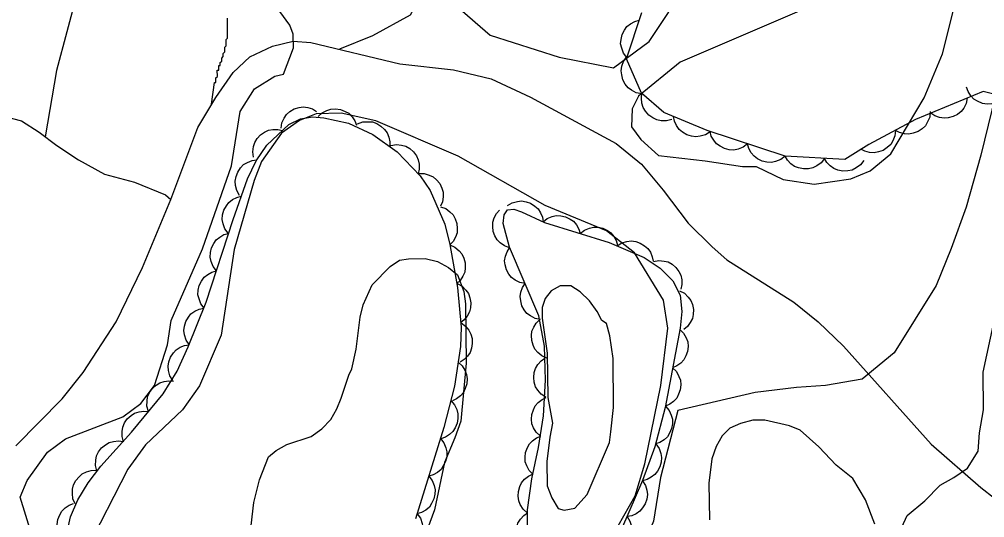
# Model space of a CAD drawing. Extents: x 282461 to 284471, y 5554090 to 5557646.
# Drawn here: x 283716.1 to 283789.6, y 5555244.8 to 5555282.8 of the extents above; entities that cross this region are included whole.
import ezdxf

# ---------------------------------------------------------------- set-up
doc = ezdxf.new("R2010")
doc.units = 0
for name, color, linetype in [('Niveau 1', 7, 'Continuous'), ('Niveau 2', 7, 'Continuous'), ('Niveau 22', 7, 'Continuous'), ('Niveau 44', 7, 'Continuous'), ('Niveau 7', 7, 'Continuous')]:
    doc.layers.add(name, color=color, linetype=linetype)

msp = doc.modelspace()

# ---------------------------------------------------------------- linework, layer by layer
at = {"layer": 'Niveau 1'}
for points in [[(283777.26, 5555284.16), (283766.42, 5555279.51), (283763.25, 5555276.92), (283762.78, 5555275.97), (283762.73, 5555274.6), (283763.44, 5555273.62), (283764.78, 5555272.4), (283768.34, 5555272.01), (283771.18, 5555271.56), (283772.21, 5555271.57), (283774.28, 5555270.58), (283776.63, 5555270.22), (283779.43, 5555270.63), (283780.9, 5555271.25), (283782.45, 5555272.54), (283785, 5555276.8), (283786.39, 5555280.16), (283788.63, 5555289.08)], [(283747, 5555285.91), (283751.96, 5555281.56), (283757.21, 5555279.89), (283761.36, 5555279.08), (283764.07, 5555281.08), (283767.03, 5555285.58)], [(283760.86, 5555242.69), (283763, 5555246.49), (283763.74, 5555248.93), (283764.96, 5555254.89), (283765.49, 5555259.27), (283765.17, 5555261.38), (283762.96, 5555264.99), (283760.82, 5555266.67), (283756.15, 5555268.59), (283749.53, 5555272.35), (283743.27, 5555275.05), (283740.62, 5555275.62), (283738.73, 5555275.58), (283737.46, 5555275.07), (283736.09, 5555274.11), (283734.56, 5555271.95), (283734, 5555270.5), (283732.48, 5555265.25), (283731.5, 5555258.72), (283729.84, 5555254.86), (283728.55, 5555253.04), (283725.73, 5555250.37), (283724.4, 5555248.52), (283721.23, 5555242.34)]]:
    msp.add_lwpolyline(points, dxfattribs=at)
at = {"layer": 'Niveau 2'}
for points in [[(283717.69, 5555241.53), (283716.19, 5555246.38), (283716.74, 5555247.66), (283718.28, 5555249.81), (283719.64, 5555250.83), (283724.02, 5555252.51), (283725.37, 5555253.51), (283726.42, 5555254.88), (283727.4, 5555257.99), (283727.7, 5555259.83), (283730.08, 5555265.29), (283732.28, 5555271.61), (283732.93, 5555275.77), (283734.03, 5555277.49), (283735.57, 5555278.46), (283736.24, 5555278.59), (283736.99, 5555280.6), (283736.97, 5555281.65), (283736.73, 5555282.34), (283734.72, 5555285.11), (283733.76, 5555287.77), (283733.14, 5555291.02), (283733, 5555292.99), (283732.92, 5555304.28)], [(283790.43, 5555276.99), (283789.31, 5555272.44), (283788.19, 5555268.48), (283787.06, 5555265.33), (283785.92, 5555262.52), (283782.72, 5555257.37), (283780.29, 5555255.37), (283777.5, 5555254.88), (283775.28, 5555254.74), (283772.14, 5555254.36), (283766.24, 5555252.99), (283764.93, 5555247.89), (283764.4, 5555244.56), (283762.81, 5555240.71), (283761.96, 5555239.64), (283756.98, 5555234.24), (283754.21, 5555231.75), (283751.69, 5555228.74), (283750.23, 5555226.04), (283749.33, 5555223.43)], [(283733.77, 5555244.24), (283733.98, 5555245.98), (283734.42, 5555247.72), (283735.1, 5555249.47), (283735.68, 5555249.94), (283736.49, 5555250.41), (283738.34, 5555251.01), (283739.15, 5555251.6), (283739.84, 5555252.31), (283740.3, 5555253.12), (283740.64, 5555253.94), (283741.2, 5555255.69), (283741.43, 5555256.15), (283741.76, 5555257.66), (283742.08, 5555260.1), (283742.3, 5555261.03), (283742.98, 5555262.55), (283744.36, 5555263.96), (283745.06, 5555264.43), (283745.75, 5555264.55), (283747.03, 5555264.57), (283747.97, 5555264.34), (283748.79, 5555263.89), (283749.49, 5555263.32), (283749.97, 5555262.04), (283750.1, 5555261.12), (283750.15, 5555256.59), (283749.74, 5555252.18), (283749.28, 5555250.9)], [(283756.72, 5555252.02), (283756.5, 5555250.97), (283756.29, 5555249.11), (283756.31, 5555247.26), (283756.67, 5555246.33), (283757.14, 5555245.53), (283757.61, 5555245.41), (283758.42, 5555245.54), (283759.34, 5555246.59), (283761.04, 5555250.56), (283761.15, 5555251.37), (283761.36, 5555253.23), (283761.32, 5555256.94), (283761.07, 5555258.68), (283760.83, 5555259.61), (283760.47, 5555259.83), (283760.12, 5555260.53), (283759.53, 5555261.33), (283758.82, 5555262.02), (283758.12, 5555262.48), (283757.3, 5555262.47), (283756.61, 5555262.11), (283756.15, 5555261.53), (283755.92, 5555260.83), (283755.93, 5555260.02), (283756.31, 5555257.35), (283756.35, 5555253.99), (283756.72, 5555252.02)], [(283782.9, 5555243.22), (283783.71, 5555244.99), (283785.04, 5555246.12), (283786.21, 5555247.3), (283787.26, 5555247.89), (283788.3, 5555248.6), (283789.1, 5555249.89), (283789.2, 5555251.28), (283789.52, 5555253.03), (283789.48, 5555255.91), (283790.81, 5555262.03)], [(283749.28, 5555250.9), (283748.49, 5555249.03), (283747.72, 5555245.43), (283746.93, 5555243.21)]]:
    msp.add_lwpolyline(points, dxfattribs=at)
at = {"layer": 'Niveau 22'}
for points in [[(283750.2, 5555382.95), (283747.9, 5555377.95), (283746.56, 5555374.77), (283744.4, 5555370.33), (283741.9, 5555364.37), (283738.37, 5555352.1), (283733.72, 5555335.92), (283726.74, 5555314), (283724.74, 5555305.03), (283723.2, 5555297.46), (283722.89, 5555293.62), (283718.97, 5555278.88), (283718.11, 5555273.83)], [(283779.22, 5555325.65), (283772.56, 5555318.87), (283770.03, 5555315.7), (283765.05, 5555308.76), (283761.41, 5555304.51), (283758.08, 5555300.77), (283753.56, 5555294.51), (283750.12, 5555290.09), (283747.7, 5555286.36), (283745.89, 5555283.09), (283743.02, 5555281.51), (283740.51, 5555280.5)], [(283715.88, 5555250.29), (283719.4, 5555253.87), (283721, 5555255.89), (283723.51, 5555259.75), (283725.51, 5555263.89), (283727.67, 5555269.06), (283729.71, 5555274.55), (283731.08, 5555276.83), (283732.4, 5555278.74), (283733.67, 5555279.91), (283735.41, 5555280.74), (283736.98, 5555281.11), (283738.32, 5555281.01), (283745.1, 5555279.4), (283749.19, 5555278.92), (283752.05, 5555278.25), (283755.04, 5555276.86), (283761.55, 5555273.33), (283763.49, 5555271.75), (283765.14, 5555269.76), (283767.04, 5555267.25), (283768.87, 5555265.44), (283769.98, 5555264.47), (283775.09, 5555261.23), (283776.92, 5555259.74), (283778.86, 5555257.9), (283785.53, 5555250.42), (283789.3, 5555247.12), (283790.36, 5555246.32)], [(283714.42, 5555275.52), (283716.29, 5555275.05), (283717.64, 5555274.19), (283718.99, 5555273.16), (283720.64, 5555272.07), (283722.63, 5555270.99), (283724.91, 5555270.37), (283727.25, 5555269.41), (283727.67, 5555269.06)]]:
    msp.add_lwpolyline(points, dxfattribs=at)
at = {"layer": 'Niveau 44'}
for points in [[(283795.33, 5555275.84), (283789.49, 5555277.29), (283784.35, 5555275.15), (283780.8, 5555273.24), (283778.97, 5555272.11), (283774.41, 5555272.35), (283768.49, 5555274.31), (283765.19, 5555275.68), (283763.48, 5555277.16), (283762.35, 5555279.78), (283763.51, 5555283.29)], [(283762.38, 5555279.87), (283762.12, 5555280.2), (283761.98, 5555280.58), (283761.9, 5555280.9), (283761.93, 5555281.25), (283762.01, 5555281.61), (283762.19, 5555281.95), (283762.37, 5555282.22), (283762.65, 5555282.44), (283762.97, 5555282.62), (283763.32, 5555282.72)], [(283763.5, 5555277.11), (283763.09, 5555277.19), (283762.73, 5555277.38), (283762.46, 5555277.57), (283762.24, 5555277.84), (283762.07, 5555278.17), (283761.98, 5555278.54), (283761.93, 5555278.86), (283762, 5555279.21), (283762.12, 5555279.56), (283762.31, 5555279.87)], [(283791.14, 5555276.88), (283790.83, 5555276.6), (283790.46, 5555276.43), (283790.14, 5555276.33), (283789.79, 5555276.32), (283789.43, 5555276.38), (283789.07, 5555276.54), (283788.79, 5555276.7), (283788.55, 5555276.96), (283788.35, 5555277.27), (283788.22, 5555277.6)], [(283765.79, 5555275.16), (283765.39, 5555275.05), (283764.98, 5555275.06), (283764.66, 5555275.12), (283764.34, 5555275.27), (283764.04, 5555275.49), (283763.8, 5555275.78), (283763.62, 5555276.06), (283763.52, 5555276.4), (283763.48, 5555276.77), (283763.52, 5555277.12)], [(283788.28, 5555276.79), (283788.2, 5555276.38), (283788.01, 5555276.02), (283787.81, 5555275.75), (283787.53, 5555275.54), (283787.21, 5555275.37), (283786.83, 5555275.28), (283786.51, 5555275.24), (283786.16, 5555275.31), (283785.81, 5555275.44), (283785.51, 5555275.63)], [(283736.05, 5555274.48), (283736.11, 5555274.89), (283736.28, 5555275.26), (283736.46, 5555275.54), (283736.73, 5555275.76), (283737.05, 5555275.95), (283737.42, 5555276.06), (283737.74, 5555276.11), (283738.09, 5555276.06), (283738.44, 5555275.95), (283738.75, 5555275.77)], [(283738.88, 5555275.37), (283739.18, 5555275.66), (283739.54, 5555275.84), (283739.85, 5555275.94), (283740.2, 5555275.96), (283740.57, 5555275.91), (283740.93, 5555275.77), (283741.21, 5555275.62), (283741.46, 5555275.36), (283741.67, 5555275.06), (283741.8, 5555274.73)], [(283785.46, 5555275.75), (283785.42, 5555275.33), (283785.26, 5555274.96), (283785.09, 5555274.67), (283784.84, 5555274.43), (283784.53, 5555274.23), (283784.16, 5555274.1), (283783.84, 5555274.03), (283783.49, 5555274.06), (283783.13, 5555274.16), (283782.81, 5555274.32)], [(283719.73, 5555243.52), (283720.03, 5555244.88), (283720.58, 5555246.19), (283721.37, 5555247.48), (283722.34, 5555248.74), (283724.67, 5555251.33), (283727.08, 5555254.25), (283728.14, 5555255.98), (283728.99, 5555257.83), (283730.36, 5555261.23), (283732.4, 5555267.53), (283733.5, 5555270.63), (283734.17, 5555272), (283734.96, 5555273.2), (283736.65, 5555274.77), (283737.53, 5555275.19), (283738.44, 5555275.35), (283739.32, 5555275.27), (283741.19, 5555274.86), (283743.03, 5555274), (283744.9, 5555272.68), (283746.64, 5555270.87), (283747.4, 5555269.74), (283748.52, 5555267.19), (283748.9, 5555265.64), (283749.49, 5555262.35), (283749.75, 5555259.34), (283749.71, 5555257.85), (283749.26, 5555254.85), (283748.44, 5555251.69), (283746.28, 5555244.74)], [(283741.88, 5555274.81), (283742.27, 5555274.96), (283742.68, 5555274.98), (283743.01, 5555274.96), (283743.34, 5555274.84), (283743.66, 5555274.65), (283743.93, 5555274.38), (283744.13, 5555274.13), (283744.26, 5555273.8), (283744.34, 5555273.44), (283744.33, 5555273.08)], [(283768.7, 5555274.22), (283768.35, 5555273.99), (283767.96, 5555273.88), (283767.63, 5555273.83), (283767.28, 5555273.87), (283766.93, 5555273.99), (283766.61, 5555274.19), (283766.35, 5555274.39), (283766.15, 5555274.68), (283766, 5555275.02), (283765.93, 5555275.37)], [(283733.96, 5555272.27), (283733.9, 5555272.69), (283733.96, 5555273.09), (283734.05, 5555273.41), (283734.23, 5555273.7), (283734.48, 5555273.98), (283734.8, 5555274.19), (283735.09, 5555274.34), (283735.44, 5555274.39), (283735.81, 5555274.39), (283736.16, 5555274.31)], [(283771.56, 5555273.29), (283771.23, 5555273.04), (283770.84, 5555272.9), (283770.52, 5555272.82), (283770.17, 5555272.84), (283769.81, 5555272.93), (283769.47, 5555273.11), (283769.2, 5555273.29), (283768.98, 5555273.57), (283768.8, 5555273.89), (283768.71, 5555274.24)], [(283782.81, 5555274.32), (283782.77, 5555273.91), (283782.62, 5555273.53), (283782.45, 5555273.25), (283782.19, 5555273.01), (283781.88, 5555272.8), (283781.52, 5555272.68), (283781.2, 5555272.61), (283780.85, 5555272.64), (283780.49, 5555272.73), (283780.17, 5555272.9)], [(283744.42, 5555273.18), (283744.83, 5555273.25), (283745.23, 5555273.2), (283745.55, 5555273.12), (283745.85, 5555272.93), (283746.13, 5555272.69), (283746.35, 5555272.38), (283746.5, 5555272.09), (283746.56, 5555271.74), (283746.57, 5555271.37), (283746.5, 5555271.02)], [(283774.41, 5555272.35), (283774.08, 5555272.1), (283773.69, 5555271.95), (283773.37, 5555271.88), (283773.02, 5555271.9), (283772.66, 5555271.98), (283772.32, 5555272.16), (283772.05, 5555272.35), (283771.83, 5555272.62), (283771.65, 5555272.95), (283771.56, 5555273.29)], [(283732.89, 5555269.37), (283732.68, 5555269.74), (283732.59, 5555270.13), (283732.56, 5555270.46), (283732.63, 5555270.81), (283732.76, 5555271.15), (283732.98, 5555271.46), (283733.2, 5555271.71), (283733.5, 5555271.88), (283733.85, 5555272.02), (283734.2, 5555272.07)], [(283777.41, 5555272.19), (283777.15, 5555271.86), (283776.82, 5555271.62), (283776.53, 5555271.46), (283776.19, 5555271.39), (283775.82, 5555271.38), (283775.44, 5555271.46), (283775.14, 5555271.57), (283774.85, 5555271.78), (283774.59, 5555272.04), (283774.41, 5555272.35)], [(283780.4, 5555272.03), (283780.15, 5555271.7), (283779.82, 5555271.46), (283779.53, 5555271.3), (283779.19, 5555271.23), (283778.82, 5555271.22), (283778.44, 5555271.3), (283778.13, 5555271.41), (283777.85, 5555271.62), (283777.59, 5555271.88), (283777.41, 5555272.19)], [(283746.52, 5555271.04), (283746.94, 5555271.04), (283747.33, 5555270.92), (283747.63, 5555270.78), (283747.89, 5555270.55), (283748.13, 5555270.27), (283748.28, 5555269.92), (283748.39, 5555269.61), (283748.39, 5555269.25), (283748.33, 5555268.89), (283748.2, 5555268.55)], [(283732.03, 5555266.49), (283731.78, 5555266.82), (283731.65, 5555267.21), (283731.58, 5555267.53), (283731.61, 5555267.88), (283731.7, 5555268.24), (283731.89, 5555268.57), (283732.08, 5555268.84), (283732.36, 5555269.05), (283732.68, 5555269.22), (283733.03, 5555269.31)], [(283753.29, 5555268.6), (283753.65, 5555268.81), (283754.04, 5555268.91), (283754.36, 5555268.95), (283754.7, 5555268.89), (283755.05, 5555268.77), (283755.36, 5555268.56), (283755.61, 5555268.35), (283755.79, 5555268.05), (283755.94, 5555267.71), (283756, 5555267.36)], [(283748.2, 5555268.51), (283748.59, 5555268.36), (283748.91, 5555268.12), (283749.15, 5555267.88), (283749.31, 5555267.58), (283749.43, 5555267.23), (283749.46, 5555266.84), (283749.45, 5555266.52), (283749.33, 5555266.19), (283749.15, 5555265.86), (283748.91, 5555265.6)], [(283753.44, 5555265.38), (283753.05, 5555265.52), (283752.73, 5555265.75), (283752.49, 5555265.98), (283752.32, 5555266.28), (283752.2, 5555266.63), (283752.16, 5555267.01), (283752.17, 5555267.33), (283752.28, 5555267.66), (283752.45, 5555267.98), (283752.69, 5555268.25)], [(283754.84, 5555242.22), (283754.81, 5555245.42), (283755.15, 5555247.79), (283755.64, 5555250.16), (283756.02, 5555252.59), (283756.17, 5555255.29), (283756.11, 5555257.9), (283755.68, 5555260.19), (283753.43, 5555265.43), (283752.96, 5555267.22), (283753.03, 5555267.89), (283753.3, 5555268.28), (283753.76, 5555268.31), (283754.36, 5555268.11), (283756.11, 5555267.31), (283761.03, 5555265.79), (283763.7, 5555264.64), (283764.9, 5555263.83), (283765.86, 5555262.87), (283766.43, 5555261.76), (283766.56, 5555260.54), (283766.42, 5555259.26), (283765.28, 5555253.21), (283764.49, 5555250.21), (283763.57, 5555247.66), (283761.49, 5555242.83)], [(283755.99, 5555267.35), (283756.31, 5555267.61), (283756.69, 5555267.76), (283757, 5555267.84), (283757.35, 5555267.82), (283757.71, 5555267.74), (283758.05, 5555267.57), (283758.32, 5555267.4), (283758.54, 5555267.13), (283758.72, 5555266.81), (283758.83, 5555266.47)], [(283758.83, 5555266.47), (283759.15, 5555266.73), (283759.52, 5555266.88), (283759.84, 5555266.96), (283760.19, 5555266.95), (283760.55, 5555266.87), (283760.89, 5555266.7), (283761.16, 5555266.52), (283761.38, 5555266.25), (283761.56, 5555265.93), (283761.67, 5555265.59)], [(283731.14, 5555263.63), (283730.88, 5555263.96), (283730.73, 5555264.33), (283730.66, 5555264.66), (283730.68, 5555265.01), (283730.76, 5555265.37), (283730.94, 5555265.71), (283731.12, 5555265.98), (283731.39, 5555266.2), (283731.71, 5555266.38), (283732.06, 5555266.48)], [(283761.64, 5555265.53), (283761.99, 5555265.75), (283762.38, 5555265.86), (283762.7, 5555265.9), (283763.05, 5555265.85), (283763.39, 5555265.74), (283763.71, 5555265.53), (283763.96, 5555265.33), (283764.16, 5555265.04), (283764.3, 5555264.7), (283764.37, 5555264.35)], [(283748.91, 5555265.6), (283749.29, 5555265.43), (283749.6, 5555265.16), (283749.82, 5555264.91), (283749.96, 5555264.6), (283750.06, 5555264.24), (283750.06, 5555263.86), (283750.03, 5555263.53), (283749.89, 5555263.21), (283749.69, 5555262.9), (283749.44, 5555262.65)], [(283754.62, 5555262.65), (283754.22, 5555262.73), (283753.86, 5555262.92), (283753.59, 5555263.11), (283753.38, 5555263.38), (283753.21, 5555263.7), (283753.12, 5555264.07), (283753.07, 5555264.39), (283753.14, 5555264.74), (283753.26, 5555265.08), (283753.45, 5555265.38)], [(283764.39, 5555264.34), (283764.8, 5555264.42), (283765.2, 5555264.37), (283765.52, 5555264.3), (283765.82, 5555264.12), (283766.1, 5555263.89), (283766.32, 5555263.58), (283766.48, 5555263.3), (283766.55, 5555262.95), (283766.56, 5555262.59), (283766.49, 5555262.24)], [(283730.21, 5555260.77), (283729.96, 5555261.1), (283729.81, 5555261.48), (283729.73, 5555261.8), (283729.75, 5555262.15), (283729.83, 5555262.51), (283730.01, 5555262.85), (283730.19, 5555263.13), (283730.47, 5555263.35), (283730.79, 5555263.53), (283731.14, 5555263.63)], [(283749.46, 5555262.65), (283749.83, 5555262.45), (283750.11, 5555262.15), (283750.31, 5555261.89), (283750.43, 5555261.56), (283750.49, 5555261.19), (283750.46, 5555260.81), (283750.4, 5555260.49), (283750.23, 5555260.18), (283750, 5555259.89), (283749.72, 5555259.66)], [(283755.8, 5555259.92), (283755.39, 5555260), (283755.03, 5555260.19), (283754.77, 5555260.38), (283754.55, 5555260.65), (283754.38, 5555260.97), (283754.29, 5555261.34), (283754.25, 5555261.66), (283754.31, 5555262.01), (283754.43, 5555262.35), (283754.62, 5555262.65)], [(283766.39, 5555262.11), (283766.76, 5555261.92), (283767.04, 5555261.63), (283767.24, 5555261.37), (283767.37, 5555261.05), (283767.44, 5555260.69), (283767.41, 5555260.31), (283767.36, 5555259.99), (283767.2, 5555259.68), (283766.98, 5555259.39), (283766.71, 5555259.16)], [(283729.06, 5555258.01), (283728.83, 5555258.35), (283728.71, 5555258.74), (283728.65, 5555259.07), (283728.7, 5555259.41), (283728.81, 5555259.77), (283729.01, 5555260.09), (283729.2, 5555260.35), (283729.49, 5555260.55), (283729.83, 5555260.71), (283730.18, 5555260.79)], [(283749.76, 5555259.66), (283750.1, 5555259.42), (283750.35, 5555259.1), (283750.51, 5555258.81), (283750.59, 5555258.47), (283750.61, 5555258.1), (283750.54, 5555257.73), (283750.44, 5555257.41), (283750.24, 5555257.13), (283749.98, 5555256.86), (283749.68, 5555256.67)], [(283756.28, 5555256.98), (283755.9, 5555257.15), (283755.6, 5555257.41), (283755.38, 5555257.65), (283755.23, 5555257.97), (283755.13, 5555258.32), (283755.12, 5555258.7), (283755.15, 5555259.02), (283755.29, 5555259.34), (283755.48, 5555259.65), (283755.73, 5555259.9)], [(283766.4, 5555259.16), (283766.69, 5555258.87), (283766.89, 5555258.51), (283767, 5555258.21), (283767.03, 5555257.86), (283766.99, 5555257.49), (283766.86, 5555257.14), (283766.72, 5555256.85), (283766.47, 5555256.6), (283766.18, 5555256.38), (283765.85, 5555256.24)], [(283727.82, 5555255.28), (283727.6, 5555255.64), (283727.5, 5555256.03), (283727.46, 5555256.36), (283727.52, 5555256.7), (283727.65, 5555257.05), (283727.86, 5555257.37), (283728.07, 5555257.62), (283728.37, 5555257.8), (283728.71, 5555257.94), (283729.07, 5555258)], [(283749.53, 5555256.68), (283749.84, 5555256.4), (283750.05, 5555256.05), (283750.18, 5555255.74), (283750.21, 5555255.39), (283750.19, 5555255.03), (283750.07, 5555254.66), (283749.94, 5555254.36), (283749.7, 5555254.1), (283749.41, 5555253.87), (283749.09, 5555253.72)], [(283756.2, 5555254), (283755.85, 5555254.22), (283755.59, 5555254.53), (283755.41, 5555254.8), (283755.32, 5555255.14), (283755.28, 5555255.5), (283755.33, 5555255.88), (283755.41, 5555256.19), (283755.6, 5555256.49), (283755.84, 5555256.76), (283756.13, 5555256.97)], [(283765.85, 5555256.24), (283766.14, 5555255.95), (283766.34, 5555255.59), (283766.45, 5555255.29), (283766.48, 5555254.94), (283766.44, 5555254.57), (283766.31, 5555254.22), (283766.17, 5555253.93), (283765.92, 5555253.68), (283765.63, 5555253.46), (283765.3, 5555253.32)], [(283725.97, 5555252.91), (283725.85, 5555253.31), (283725.86, 5555253.71), (283725.9, 5555254.04), (283726.05, 5555254.36), (283726.26, 5555254.66), (283726.55, 5555254.91), (283726.82, 5555255.1), (283727.15, 5555255.2), (283727.52, 5555255.25), (283727.88, 5555255.22)], [(283748.97, 5555253.74), (283749.25, 5555253.43), (283749.42, 5555253.06), (283749.51, 5555252.74), (283749.51, 5555252.39), (283749.45, 5555252.03), (283749.3, 5555251.68), (283749.13, 5555251.39), (283748.87, 5555251.16), (283748.56, 5555250.96), (283748.22, 5555250.84)], [(283755.78, 5555251.05), (283755.48, 5555251.33), (283755.27, 5555251.68), (283755.15, 5555251.98), (283755.11, 5555252.33), (283755.14, 5555252.69), (283755.26, 5555253.05), (283755.39, 5555253.35), (283755.63, 5555253.6), (283755.92, 5555253.83), (283756.24, 5555253.98)], [(283724.06, 5555250.6), (283723.95, 5555251), (283723.95, 5555251.4), (283724, 5555251.73), (283724.14, 5555252.05), (283724.35, 5555252.35), (283724.64, 5555252.6), (283724.91, 5555252.79), (283725.25, 5555252.89), (283725.61, 5555252.94), (283725.97, 5555252.91)], [(283765.31, 5555253.32), (283765.58, 5555253), (283765.75, 5555252.64), (283765.84, 5555252.32), (283765.84, 5555251.98), (283765.78, 5555251.61), (283765.62, 5555251.27), (283765.46, 5555250.99), (283765.2, 5555250.76), (283764.89, 5555250.56), (283764.55, 5555250.44)], [(283722.03, 5555248.39), (283721.93, 5555248.8), (283721.95, 5555249.2), (283722.01, 5555249.53), (283722.17, 5555249.84), (283722.39, 5555250.14), (283722.69, 5555250.37), (283722.97, 5555250.55), (283723.31, 5555250.64), (283723.68, 5555250.67), (283724.03, 5555250.62)], [(283748.18, 5555250.85), (283748.44, 5555250.52), (283748.59, 5555250.15), (283748.67, 5555249.83), (283748.66, 5555249.47), (283748.58, 5555249.11), (283748.4, 5555248.77), (283748.23, 5555248.5), (283747.95, 5555248.28), (283747.63, 5555248.09), (283747.29, 5555247.99)], [(283755.22, 5555248.13), (283754.93, 5555248.43), (283754.75, 5555248.78), (283754.64, 5555249.09), (283754.62, 5555249.44), (283754.66, 5555249.8), (283754.8, 5555250.16), (283754.95, 5555250.44), (283755.19, 5555250.69), (283755.49, 5555250.9), (283755.82, 5555251.04)], [(283764.57, 5555250.44), (283764.82, 5555250.1), (283764.95, 5555249.72), (283765.01, 5555249.4), (283764.98, 5555249.05), (283764.89, 5555248.7), (283764.7, 5555248.37), (283764.51, 5555248.11), (283764.23, 5555247.9), (283763.91, 5555247.73), (283763.56, 5555247.64)], [(283720.39, 5555245.88), (283720.22, 5555246.26), (283720.17, 5555246.67), (283720.17, 5555247), (283720.27, 5555247.33), (283720.43, 5555247.66), (283720.68, 5555247.95), (283720.92, 5555248.17), (283721.24, 5555248.32), (283721.6, 5555248.42), (283721.96, 5555248.44)], [(283747.29, 5555247.99), (283747.55, 5555247.66), (283747.7, 5555247.28), (283747.78, 5555246.96), (283747.77, 5555246.61), (283747.69, 5555246.25), (283747.51, 5555245.91), (283747.34, 5555245.64), (283747.06, 5555245.41), (283746.74, 5555245.23), (283746.4, 5555245.12)], [(283754.78, 5555245.19), (283754.47, 5555245.47), (283754.26, 5555245.82), (283754.14, 5555246.12), (283754.1, 5555246.46), (283754.12, 5555246.83), (283754.23, 5555247.19), (283754.36, 5555247.49), (283754.59, 5555247.75), (283754.88, 5555247.98), (283755.2, 5555248.13)], [(283763.56, 5555247.64), (283763.79, 5555247.29), (283763.89, 5555246.91), (283763.94, 5555246.58), (283763.89, 5555246.24), (283763.77, 5555245.89), (283763.57, 5555245.57), (283763.36, 5555245.32), (283763.07, 5555245.13), (283762.74, 5555244.98), (283762.39, 5555244.91)], [(283719.61, 5555242.99), (283719.33, 5555243.29), (283719.14, 5555243.65), (283719.04, 5555243.97), (283719.02, 5555244.32), (283719.07, 5555244.68), (283719.21, 5555245.04), (283719.37, 5555245.33), (283719.62, 5555245.57), (283719.92, 5555245.78), (283720.26, 5555245.91)], [(283746.42, 5555245.12), (283746.66, 5555244.78), (283746.79, 5555244.39), (283746.85, 5555244.07), (283746.82, 5555243.72), (283746.72, 5555243.36), (283746.53, 5555243.03), (283746.34, 5555242.77), (283746.05, 5555242.56), (283745.72, 5555242.39), (283745.37, 5555242.31)], [(283754.84, 5555242.22), (283754.5, 5555242.45), (283754.24, 5555242.76), (283754.07, 5555243.04), (283753.97, 5555243.37), (283753.94, 5555243.74), (283754, 5555244.11), (283754.08, 5555244.42), (283754.27, 5555244.72), (283754.52, 5555244.99), (283754.81, 5555245.19)], [(283762.39, 5555244.91), (283762.61, 5555244.56), (283762.72, 5555244.18), (283762.77, 5555243.85), (283762.71, 5555243.51), (283762.6, 5555243.16), (283762.39, 5555242.84), (283762.19, 5555242.59), (283761.9, 5555242.4), (283761.56, 5555242.25), (283761.21, 5555242.18)]]:
    msp.add_lwpolyline(points, dxfattribs=at)
at = {"layer": 'Niveau 7'}
for points in [[(283730.77, 5555276.32), (283730.98, 5555277.96), (283731.1, 5555277.97), (283731.09, 5555278.31), (283731.21, 5555278.43), (283731.2, 5555278.9), (283731.32, 5555278.9), (283731.32, 5555279.25), (283731.43, 5555279.25), (283731.43, 5555279.48), (283731.55, 5555279.6), (283731.54, 5555279.83), (283731.66, 5555279.95), (283731.66, 5555280.18), (283731.77, 5555280.3), (283731.77, 5555280.65), (283731.88, 5555280.76), (283731.88, 5555281.23), (283731.99, 5555281.35), (283731.98, 5555282.86)], [(283781.25, 5555244.33), (283780.53, 5555246.18), (283779.58, 5555247.8), (283778.29, 5555248.83), (283776.99, 5555250.21), (283775.57, 5555251.48), (283774.75, 5555251.82), (283772.88, 5555252.26), (283771.95, 5555252.25), (283771.02, 5555252.01), (283770.21, 5555251.65), (283769.63, 5555251.06), (283769.18, 5555250.25), (283768.84, 5555249.31), (283768.62, 5555247.45), (283768.66, 5555244.66)]]:
    msp.add_lwpolyline(points, dxfattribs=at)

doc.saveas('drawing.dxf')
